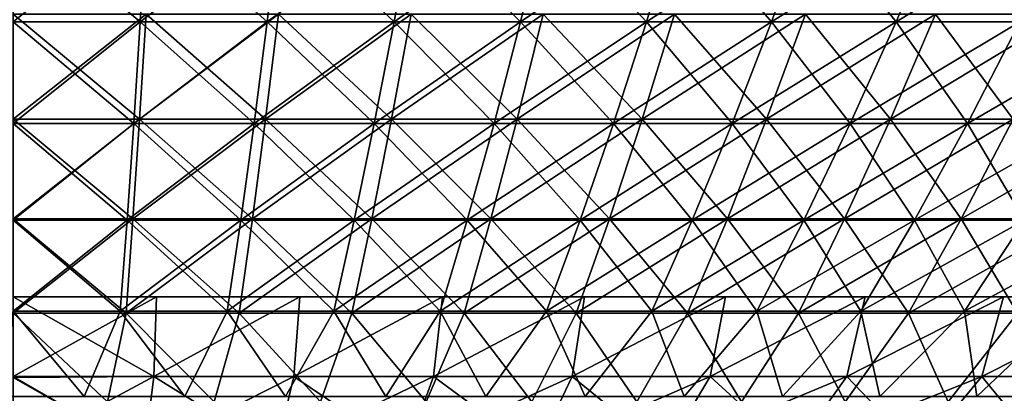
# Model space of a CAD drawing. Header units: millimetres. Extents: x -250 to 250, y 3898 to 4150.
# Tile 351 of 558: x 0 to 26, y 3917 to 3927. Entities that reach past the tile are written whole.
import ezdxf

# ---------------------------------------------------------------- set-up
doc = ezdxf.new("R2010")
doc.units = ezdxf.units.MM
doc.header["$LTSCALE"] = 5.599365
for name, color, linetype in [('2', 7, 'CONTINUOUS'), ('20', 7, 'CONTINUOUS'), ('3', 7, 'CONTINUOUS'), ('4', 7, 'CONTINUOUS'), ('5', 7, 'CONTINUOUS')]:
    doc.layers.add(name, color=color, linetype=linetype)

msp = doc.modelspace()

# ---------------------------------------------------------------- linework, layer by layer
at = {"layer": '2', "color": 251, "linetype": 'Continuous', "true_color": 0x504f50}
for points in [[(3.338, 3924.723, -108.347), (0, 3924.723, -108.399), (3.51, 3927.496, -113.929), (3.338, 3924.723, -108.347)], [(3.51, 3927.496, -113.929), (0, 3924.723, -108.399), (0, 3927.496, -113.983), (3.51, 3927.496, -113.929)], [(6.673, 3924.723, -108.193), (3.338, 3924.723, -108.347), (7.017, 3927.496, -113.767), (6.673, 3924.723, -108.193)], [(7.017, 3927.496, -113.767), (3.338, 3924.723, -108.347), (3.51, 3927.496, -113.929), (7.017, 3927.496, -113.767)], [(10.002, 3924.723, -107.936), (6.673, 3924.723, -108.193), (10.517, 3927.496, -113.497), (10.002, 3924.723, -107.936)], [(10.517, 3927.496, -113.497), (6.673, 3924.723, -108.193), (7.017, 3927.496, -113.767), (10.517, 3927.496, -113.497)], [(13.321, 3924.723, -107.577), (10.002, 3924.723, -107.936), (14.007, 3927.496, -113.119), (13.321, 3924.723, -107.577)], [(14.007, 3927.496, -113.119), (10.002, 3924.723, -107.936), (10.517, 3927.496, -113.497), (14.007, 3927.496, -113.119)], [(16.627, 3924.723, -107.116), (13.321, 3924.723, -107.577), (17.484, 3927.496, -112.634), (16.627, 3924.723, -107.116)], [(17.484, 3927.496, -112.634), (13.321, 3924.723, -107.577), (14.007, 3927.496, -113.119), (17.484, 3927.496, -112.634)], [(19.918, 3924.723, -106.553), (16.627, 3924.723, -107.116), (20.944, 3927.496, -112.042), (19.918, 3924.723, -106.553)], [(20.944, 3927.496, -112.042), (16.627, 3924.723, -107.116), (17.484, 3927.496, -112.634), (20.944, 3927.496, -112.042)], [(23.19, 3924.723, -105.889), (19.918, 3924.723, -106.553), (24.385, 3927.496, -111.344), (23.19, 3924.723, -105.889)], [(24.385, 3927.496, -111.344), (19.918, 3924.723, -106.553), (20.944, 3927.496, -112.042), (24.385, 3927.496, -111.344)], [(26.44, 3924.723, -105.125), (23.19, 3924.723, -105.889), (27.802, 3927.496, -110.541), (26.44, 3924.723, -105.125)], [(27.802, 3927.496, -110.541), (23.19, 3924.723, -105.889), (24.385, 3927.496, -111.344), (27.802, 3927.496, -110.541)], [(3.164, 3922.09, -102.698), (0, 3922.09, -102.747), (3.338, 3924.723, -108.347), (3.164, 3922.09, -102.698)], [(3.338, 3924.723, -108.347), (0, 3922.09, -102.747), (0, 3924.723, -108.399), (3.338, 3924.723, -108.347)], [(6.325, 3922.09, -102.552), (3.164, 3922.09, -102.698), (6.673, 3924.723, -108.193), (6.325, 3922.09, -102.552)], [(6.673, 3924.723, -108.193), (3.164, 3922.09, -102.698), (3.338, 3924.723, -108.347), (6.673, 3924.723, -108.193)], [(9.48, 3922.09, -102.309), (6.325, 3922.09, -102.552), (10.002, 3924.723, -107.936), (9.48, 3922.09, -102.309)], [(10.002, 3924.723, -107.936), (6.325, 3922.09, -102.552), (6.673, 3924.723, -108.193), (10.002, 3924.723, -107.936)], [(12.626, 3922.09, -101.968), (9.48, 3922.09, -102.309), (13.321, 3924.723, -107.577), (12.626, 3922.09, -101.968)], [(13.321, 3924.723, -107.577), (9.48, 3922.09, -102.309), (10.002, 3924.723, -107.936), (13.321, 3924.723, -107.577)], [(15.761, 3922.09, -101.531), (12.626, 3922.09, -101.968), (16.627, 3924.723, -107.116), (15.761, 3922.09, -101.531)], [(16.627, 3924.723, -107.116), (12.626, 3922.09, -101.968), (13.321, 3924.723, -107.577), (16.627, 3924.723, -107.116)], [(18.88, 3922.09, -100.998), (15.761, 3922.09, -101.531), (19.918, 3924.723, -106.553), (18.88, 3922.09, -100.998)], [(19.918, 3924.723, -106.553), (15.761, 3922.09, -101.531), (16.627, 3924.723, -107.116), (19.918, 3924.723, -106.553)], [(21.981, 3922.09, -100.368), (18.88, 3922.09, -100.998), (23.19, 3924.723, -105.889), (21.981, 3922.09, -100.368)], [(23.19, 3924.723, -105.889), (18.88, 3922.09, -100.998), (19.918, 3924.723, -106.553), (23.19, 3924.723, -105.889)], [(25.061, 3922.09, -99.644), (21.981, 3922.09, -100.368), (26.44, 3924.723, -105.125), (25.061, 3922.09, -99.644)], [(26.44, 3924.723, -105.125), (21.981, 3922.09, -100.368), (23.19, 3924.723, -105.889), (26.44, 3924.723, -105.125)], [(28.118, 3922.09, -98.825), (25.061, 3922.09, -99.644), (29.665, 3924.723, -104.261), (28.118, 3922.09, -98.825)], [(29.665, 3924.723, -104.261), (25.061, 3922.09, -99.644), (26.44, 3924.723, -105.125), (29.665, 3924.723, -104.261)], [(2.988, 3919.598, -96.985), (0, 3919.598, -97.031), (3.164, 3922.09, -102.698), (2.988, 3919.598, -96.985)], [(3.164, 3922.09, -102.698), (0, 3919.598, -97.031), (0, 3922.09, -102.747), (3.164, 3922.09, -102.698)], [(5.973, 3919.598, -96.847), (2.988, 3919.598, -96.985), (6.325, 3922.09, -102.552), (5.973, 3919.598, -96.847)], [(6.325, 3922.09, -102.552), (2.988, 3919.598, -96.985), (3.164, 3922.09, -102.698), (6.325, 3922.09, -102.552)], [(8.953, 3919.598, -96.618), (5.973, 3919.598, -96.847), (9.48, 3922.09, -102.309), (8.953, 3919.598, -96.618)], [(9.48, 3922.09, -102.309), (5.973, 3919.598, -96.847), (6.325, 3922.09, -102.552), (9.48, 3922.09, -102.309)], [(11.924, 3919.598, -96.296), (8.953, 3919.598, -96.618), (12.626, 3922.09, -101.968), (11.924, 3919.598, -96.296)], [(12.626, 3922.09, -101.968), (8.953, 3919.598, -96.618), (9.48, 3922.09, -102.309), (12.626, 3922.09, -101.968)], [(14.884, 3919.598, -95.883), (11.924, 3919.598, -96.296), (15.761, 3922.09, -101.531), (14.884, 3919.598, -95.883)], [(15.761, 3922.09, -101.531), (11.924, 3919.598, -96.296), (12.626, 3922.09, -101.968), (15.761, 3922.09, -101.531)], [(17.829, 3919.598, -95.379), (14.884, 3919.598, -95.883), (18.88, 3922.09, -100.998), (17.829, 3919.598, -95.379)], [(18.88, 3922.09, -100.998), (14.884, 3919.598, -95.883), (15.761, 3922.09, -101.531), (18.88, 3922.09, -100.998)], [(20.758, 3919.598, -94.785), (17.829, 3919.598, -95.379), (21.981, 3922.09, -100.368), (20.758, 3919.598, -94.785)], [(21.981, 3922.09, -100.368), (17.829, 3919.598, -95.379), (18.88, 3922.09, -100.998), (21.981, 3922.09, -100.368)], [(23.667, 3919.598, -94.101), (20.758, 3919.598, -94.785), (25.061, 3922.09, -99.644), (23.667, 3919.598, -94.101)], [(25.061, 3922.09, -99.644), (20.758, 3919.598, -94.785), (21.981, 3922.09, -100.368), (25.061, 3922.09, -99.644)], [(26.554, 3919.598, -93.327), (23.667, 3919.598, -94.101), (28.118, 3922.09, -98.825), (26.554, 3919.598, -93.327)], [(28.118, 3922.09, -98.825), (23.667, 3919.598, -94.101), (25.061, 3922.09, -99.644), (28.118, 3922.09, -98.825)], [(2.496, 3917.25, -91.221), (-0.321, 3917.25, -91.255), (0, 3919.598, -97.031), (2.496, 3917.25, -91.221)], [(2.988, 3919.598, -96.985), (2.496, 3917.25, -91.221), (0, 3919.598, -97.031), (2.988, 3919.598, -96.985)], [(5.31, 3917.25, -91.101), (2.496, 3917.25, -91.221), (2.988, 3919.598, -96.985), (5.31, 3917.25, -91.101)], [(5.973, 3919.598, -96.847), (5.31, 3917.25, -91.101), (2.988, 3919.598, -96.985), (5.973, 3919.598, -96.847)], [(8.12, 3917.25, -90.894), (5.31, 3917.25, -91.101), (5.973, 3919.598, -96.847), (8.12, 3917.25, -90.894)], [(8.953, 3919.598, -96.618), (8.12, 3917.25, -90.894), (5.973, 3919.598, -96.847), (8.953, 3919.598, -96.618)], [(10.921, 3917.25, -90.6), (8.12, 3917.25, -90.894), (8.953, 3919.598, -96.618), (10.921, 3917.25, -90.6)], [(11.924, 3919.598, -96.296), (10.921, 3917.25, -90.6), (8.953, 3919.598, -96.618), (11.924, 3919.598, -96.296)], [(13.712, 3917.25, -90.219), (10.921, 3917.25, -90.6), (11.924, 3919.598, -96.296), (13.712, 3917.25, -90.219)], [(14.884, 3919.598, -95.883), (13.712, 3917.25, -90.219), (11.924, 3919.598, -96.296), (14.884, 3919.598, -95.883)], [(16.49, 3917.25, -89.753), (13.712, 3917.25, -90.219), (14.884, 3919.598, -95.883), (16.49, 3917.25, -89.753)], [(17.829, 3919.598, -95.379), (16.49, 3917.25, -89.753), (14.884, 3919.598, -95.883), (17.829, 3919.598, -95.379)], [(19.252, 3917.25, -89.201), (16.49, 3917.25, -89.753), (17.829, 3919.598, -95.379), (19.252, 3917.25, -89.201)], [(20.758, 3919.598, -94.785), (19.252, 3917.25, -89.201), (17.829, 3919.598, -95.379), (20.758, 3919.598, -94.785)], [(21.996, 3917.25, -88.565), (19.252, 3917.25, -89.201), (20.758, 3919.598, -94.785), (21.996, 3917.25, -88.565)], [(23.667, 3919.598, -94.101), (21.996, 3917.25, -88.565), (20.758, 3919.598, -94.785), (23.667, 3919.598, -94.101)], [(24.719, 3917.25, -87.844), (21.996, 3917.25, -88.565), (23.667, 3919.598, -94.101), (24.719, 3917.25, -87.844)], [(26.554, 3919.598, -93.327), (24.719, 3917.25, -87.844), (23.667, 3919.598, -94.101), (26.554, 3919.598, -93.327)], [(27.419, 3917.25, -87.039), (24.719, 3917.25, -87.844), (26.554, 3919.598, -93.327), (27.419, 3917.25, -87.039)]]:
    msp.add_3dface(points, dxfattribs=at)
at = {"layer": '20', "color": 18, "linetype": 'Continuous', "true_color": 0x000000}
for points in [[(0, 3917.924, -86.293), (0, 3920.023, -91.741), (3.791, 3920.023, -91.663), (0, 3917.924, -86.293)], [(3.713, 3917.924, -86.213), (0, 3917.924, -86.293), (3.791, 3920.023, -91.663), (3.713, 3917.924, -86.213)], [(0, 3920.023, 91.741), (0, 3917.924, 86.293), (3.713, 3917.924, 86.213), (0, 3920.023, 91.741)], [(0, 3920.023, 91.741), (3.713, 3917.924, 86.213), (3.791, 3920.023, 91.663), (0, 3920.023, 91.741)], [(7.418, 3917.924, -85.974), (3.713, 3917.924, -86.213), (7.576, 3920.023, -91.428), (7.418, 3917.924, -85.974)], [(7.576, 3920.023, -91.428), (3.713, 3917.924, -86.213), (3.791, 3920.023, -91.663), (7.576, 3920.023, -91.428)], [(3.713, 3917.924, 86.213), (7.418, 3917.924, 85.974), (7.576, 3920.023, 91.428), (3.713, 3917.924, 86.213)], [(3.791, 3920.023, 91.663), (3.713, 3917.924, 86.213), (7.576, 3920.023, 91.428), (3.791, 3920.023, 91.663)], [(11.11, 3917.924, -85.575), (7.418, 3917.924, -85.974), (11.348, 3920.023, -91.037), (11.11, 3917.924, -85.575)], [(11.348, 3920.023, -91.037), (7.418, 3917.924, -85.974), (7.576, 3920.023, -91.428), (11.348, 3920.023, -91.037)], [(7.418, 3917.924, 85.974), (11.11, 3917.924, 85.575), (11.348, 3920.023, 91.037), (7.418, 3917.924, 85.974)], [(7.576, 3920.023, 91.428), (7.418, 3917.924, 85.974), (11.348, 3920.023, 91.037), (7.576, 3920.023, 91.428)], [(14.781, 3917.924, -85.018), (11.11, 3917.924, -85.575), (15.1, 3920.023, -90.49), (14.781, 3917.924, -85.018)], [(15.1, 3920.023, -90.49), (11.11, 3917.924, -85.575), (11.348, 3920.023, -91.037), (15.1, 3920.023, -90.49)], [(11.11, 3917.924, 85.575), (14.781, 3917.924, 85.018), (15.1, 3920.023, 90.49), (11.11, 3917.924, 85.575)], [(11.348, 3920.023, 91.037), (11.11, 3917.924, 85.575), (15.1, 3920.023, 90.49), (11.348, 3920.023, 91.037)], [(18.425, 3917.924, -84.303), (14.781, 3917.924, -85.018), (18.827, 3920.023, -89.789), (18.425, 3917.924, -84.303)], [(18.827, 3920.023, -89.789), (14.781, 3917.924, -85.018), (15.1, 3920.023, -90.49), (18.827, 3920.023, -89.789)], [(14.781, 3917.924, 85.018), (18.425, 3917.924, 84.303), (18.827, 3920.023, 89.789), (14.781, 3917.924, 85.018)], [(15.1, 3920.023, 90.49), (14.781, 3917.924, 85.018), (18.827, 3920.023, 89.789), (15.1, 3920.023, 90.49)], [(22.035, 3917.924, -83.432), (18.425, 3917.924, -84.303), (22.521, 3920.023, -88.934), (22.035, 3917.924, -83.432)], [(22.521, 3920.023, -88.934), (18.425, 3917.924, -84.303), (18.827, 3920.023, -89.789), (22.521, 3920.023, -88.934)], [(18.425, 3917.924, 84.303), (22.035, 3917.924, 83.432), (22.521, 3920.023, 88.934), (18.425, 3917.924, 84.303)], [(18.827, 3920.023, 89.789), (18.425, 3917.924, 84.303), (22.521, 3920.023, 88.934), (18.827, 3920.023, 89.789)], [(25.604, 3917.924, -82.407), (22.035, 3917.924, -83.432), (26.177, 3920.023, -87.927), (25.604, 3917.924, -82.407)], [(26.177, 3920.023, -87.927), (22.035, 3917.924, -83.432), (22.521, 3920.023, -88.934), (26.177, 3920.023, -87.927)], [(22.035, 3917.924, 83.432), (25.604, 3917.924, 82.407), (26.177, 3920.023, 87.927), (22.035, 3917.924, 83.432)], [(22.521, 3920.023, 88.934), (22.035, 3917.924, 83.432), (26.177, 3920.023, 87.927), (22.521, 3920.023, 88.934)], [(29.126, 3917.924, -81.229), (25.604, 3917.924, -82.407), (29.788, 3920.023, -86.77), (29.126, 3917.924, -81.229)], [(29.788, 3920.023, -86.77), (25.604, 3917.924, -82.407), (26.177, 3920.023, -87.927), (29.788, 3920.023, -86.77)], [(25.604, 3917.924, 82.407), (29.126, 3917.924, 81.229), (29.788, 3920.023, 86.77), (25.604, 3917.924, 82.407)], [(26.177, 3920.023, 87.927), (25.604, 3917.924, 82.407), (29.788, 3920.023, 86.77), (26.177, 3920.023, 87.927)], [(0, 3915.927, -80.719), (0, 3917.897, -86.221), (3.713, 3917.924, -86.213), (0, 3915.927, -80.719)], [(0, 3915.927, -80.719), (3.713, 3917.924, -86.213), (3.473, 3915.927, -80.644), (0, 3915.927, -80.719)], [(0, 3917.924, 86.293), (0, 3917.897, 86.221), (3.473, 3915.927, 80.644), (0, 3917.924, 86.293)], [(0, 3917.897, -86.221), (0, 3917.924, -86.293), (3.713, 3917.924, -86.213), (0, 3917.897, -86.221)], [(3.713, 3917.924, 86.213), (0, 3917.924, 86.293), (3.473, 3915.927, 80.644), (3.713, 3917.924, 86.213)], [(0, 3917.897, 86.221), (0, 3915.927, 80.719), (3.473, 3915.927, 80.644), (0, 3917.897, 86.221)], [(3.713, 3917.924, -86.213), (7.418, 3917.924, -85.974), (3.473, 3915.927, -80.644), (3.713, 3917.924, -86.213)], [(3.473, 3915.927, -80.644), (7.418, 3917.924, -85.974), (6.939, 3915.927, -80.42), (3.473, 3915.927, -80.644)], [(6.939, 3915.927, 80.42), (3.713, 3917.924, 86.213), (3.473, 3915.927, 80.644), (6.939, 3915.927, 80.42)], [(7.418, 3917.924, 85.974), (3.713, 3917.924, 86.213), (6.939, 3915.927, 80.42), (7.418, 3917.924, 85.974)], [(7.418, 3917.924, -85.974), (11.11, 3917.924, -85.575), (6.939, 3915.927, -80.42), (7.418, 3917.924, -85.974)], [(6.939, 3915.927, -80.42), (11.11, 3917.924, -85.575), (10.392, 3915.927, -80.047), (6.939, 3915.927, -80.42)], [(10.392, 3915.927, 80.047), (7.418, 3917.924, 85.974), (6.939, 3915.927, 80.42), (10.392, 3915.927, 80.047)], [(11.11, 3917.924, 85.575), (7.418, 3917.924, 85.974), (10.392, 3915.927, 80.047), (11.11, 3917.924, 85.575)], [(11.11, 3917.924, -85.575), (14.781, 3917.924, -85.018), (10.392, 3915.927, -80.047), (11.11, 3917.924, -85.575)], [(10.392, 3915.927, -80.047), (14.781, 3917.924, -85.018), (13.827, 3915.927, -79.526), (10.392, 3915.927, -80.047)], [(13.827, 3915.927, 79.526), (11.11, 3917.924, 85.575), (10.392, 3915.927, 80.047), (13.827, 3915.927, 79.526)], [(14.781, 3917.924, 85.018), (11.11, 3917.924, 85.575), (13.827, 3915.927, 79.526), (14.781, 3917.924, 85.018)], [(14.781, 3917.924, -85.018), (18.425, 3917.924, -84.303), (13.827, 3915.927, -79.526), (14.781, 3917.924, -85.018)], [(13.827, 3915.927, -79.526), (18.425, 3917.924, -84.303), (17.235, 3915.927, -78.857), (13.827, 3915.927, -79.526)], [(17.235, 3915.927, 78.857), (14.781, 3917.924, 85.018), (13.827, 3915.927, 79.526), (17.235, 3915.927, 78.857)], [(18.425, 3917.924, 84.303), (14.781, 3917.924, 85.018), (17.235, 3915.927, 78.857), (18.425, 3917.924, 84.303)], [(18.425, 3917.924, -84.303), (22.035, 3917.924, -83.432), (17.235, 3915.927, -78.857), (18.425, 3917.924, -84.303)], [(17.235, 3915.927, -78.857), (22.035, 3917.924, -83.432), (20.612, 3915.927, -78.043), (17.235, 3915.927, -78.857)], [(20.612, 3915.927, 78.043), (18.425, 3917.924, 84.303), (17.235, 3915.927, 78.857), (20.612, 3915.927, 78.043)], [(22.035, 3917.924, 83.432), (18.425, 3917.924, 84.303), (20.612, 3915.927, 78.043), (22.035, 3917.924, 83.432)], [(22.035, 3917.924, -83.432), (25.604, 3917.924, -82.407), (20.612, 3915.927, -78.043), (22.035, 3917.924, -83.432)], [(20.612, 3915.927, -78.043), (25.604, 3917.924, -82.407), (23.95, 3915.927, -77.084), (20.612, 3915.927, -78.043)], [(23.95, 3915.927, 77.084), (22.035, 3917.924, 83.432), (20.612, 3915.927, 78.043), (23.95, 3915.927, 77.084)], [(25.604, 3917.924, 82.407), (22.035, 3917.924, 83.432), (23.95, 3915.927, 77.084), (25.604, 3917.924, 82.407)], [(25.604, 3917.924, -82.407), (29.126, 3917.924, -81.229), (23.95, 3915.927, -77.084), (25.604, 3917.924, -82.407)], [(23.95, 3915.927, -77.084), (29.126, 3917.924, -81.229), (27.244, 3915.927, -75.982), (23.95, 3915.927, -77.084)], [(27.244, 3915.927, 75.982), (25.604, 3917.924, 82.407), (23.95, 3915.927, 77.084), (27.244, 3915.927, 75.982)], [(29.126, 3917.924, 81.229), (25.604, 3917.924, 82.407), (27.244, 3915.927, 75.982), (29.126, 3917.924, 81.229)]]:
    msp.add_3dface(points, dxfattribs=at)
at = {"layer": '3', "color": 251, "linetype": 'Continuous', "true_color": 0x504f50}
for points in [[(0, 3924.723, 108.399), (3.338, 3924.723, 108.347), (0, 3927.496, 113.983), (0, 3924.723, 108.399)], [(0, 3927.496, 113.983), (3.338, 3924.723, 108.347), (3.51, 3927.496, 113.929), (0, 3927.496, 113.983)], [(3.338, 3924.723, 108.347), (6.673, 3924.723, 108.193), (3.51, 3927.496, 113.929), (3.338, 3924.723, 108.347)], [(3.51, 3927.496, 113.929), (6.673, 3924.723, 108.193), (7.017, 3927.496, 113.767), (3.51, 3927.496, 113.929)], [(6.673, 3924.723, 108.193), (10.002, 3924.723, 107.936), (7.017, 3927.496, 113.767), (6.673, 3924.723, 108.193)], [(7.017, 3927.496, 113.767), (10.002, 3924.723, 107.936), (10.517, 3927.496, 113.497), (7.017, 3927.496, 113.767)], [(10.002, 3924.723, 107.936), (13.321, 3924.723, 107.577), (10.517, 3927.496, 113.497), (10.002, 3924.723, 107.936)], [(10.517, 3927.496, 113.497), (13.321, 3924.723, 107.577), (14.007, 3927.496, 113.119), (10.517, 3927.496, 113.497)], [(13.321, 3924.723, 107.577), (16.627, 3924.723, 107.116), (14.007, 3927.496, 113.119), (13.321, 3924.723, 107.577)], [(14.007, 3927.496, 113.119), (16.627, 3924.723, 107.116), (17.484, 3927.496, 112.634), (14.007, 3927.496, 113.119)], [(16.627, 3924.723, 107.116), (19.918, 3924.723, 106.553), (17.484, 3927.496, 112.634), (16.627, 3924.723, 107.116)], [(17.484, 3927.496, 112.634), (19.918, 3924.723, 106.553), (20.944, 3927.496, 112.042), (17.484, 3927.496, 112.634)], [(19.918, 3924.723, 106.553), (23.19, 3924.723, 105.889), (20.944, 3927.496, 112.042), (19.918, 3924.723, 106.553)], [(20.944, 3927.496, 112.042), (23.19, 3924.723, 105.889), (24.385, 3927.496, 111.344), (20.944, 3927.496, 112.042)], [(23.19, 3924.723, 105.889), (26.44, 3924.723, 105.125), (24.385, 3927.496, 111.344), (23.19, 3924.723, 105.889)], [(24.385, 3927.496, 111.344), (26.44, 3924.723, 105.125), (27.802, 3927.496, 110.541), (24.385, 3927.496, 111.344)], [(0, 3922.09, 102.747), (3.164, 3922.09, 102.698), (0, 3924.723, 108.399), (0, 3922.09, 102.747)], [(0, 3924.723, 108.399), (3.164, 3922.09, 102.698), (3.338, 3924.723, 108.347), (0, 3924.723, 108.399)], [(3.164, 3922.09, 102.698), (6.325, 3922.09, 102.552), (3.338, 3924.723, 108.347), (3.164, 3922.09, 102.698)], [(3.338, 3924.723, 108.347), (6.325, 3922.09, 102.552), (6.673, 3924.723, 108.193), (3.338, 3924.723, 108.347)], [(6.325, 3922.09, 102.552), (9.48, 3922.09, 102.309), (6.673, 3924.723, 108.193), (6.325, 3922.09, 102.552)], [(6.673, 3924.723, 108.193), (9.48, 3922.09, 102.309), (10.002, 3924.723, 107.936), (6.673, 3924.723, 108.193)], [(9.48, 3922.09, 102.309), (12.626, 3922.09, 101.968), (10.002, 3924.723, 107.936), (9.48, 3922.09, 102.309)], [(10.002, 3924.723, 107.936), (12.626, 3922.09, 101.968), (13.321, 3924.723, 107.577), (10.002, 3924.723, 107.936)], [(12.626, 3922.09, 101.968), (15.761, 3922.09, 101.531), (13.321, 3924.723, 107.577), (12.626, 3922.09, 101.968)], [(13.321, 3924.723, 107.577), (15.761, 3922.09, 101.531), (16.627, 3924.723, 107.116), (13.321, 3924.723, 107.577)], [(15.761, 3922.09, 101.531), (18.88, 3922.09, 100.998), (16.627, 3924.723, 107.116), (15.761, 3922.09, 101.531)], [(16.627, 3924.723, 107.116), (18.88, 3922.09, 100.998), (19.918, 3924.723, 106.553), (16.627, 3924.723, 107.116)], [(18.88, 3922.09, 100.998), (21.981, 3922.09, 100.368), (19.918, 3924.723, 106.553), (18.88, 3922.09, 100.998)], [(19.918, 3924.723, 106.553), (21.981, 3922.09, 100.368), (23.19, 3924.723, 105.889), (19.918, 3924.723, 106.553)], [(21.981, 3922.09, 100.368), (25.061, 3922.09, 99.644), (23.19, 3924.723, 105.889), (21.981, 3922.09, 100.368)], [(23.19, 3924.723, 105.889), (25.061, 3922.09, 99.644), (26.44, 3924.723, 105.125), (23.19, 3924.723, 105.889)], [(25.061, 3922.09, 99.644), (28.118, 3922.09, 98.825), (26.44, 3924.723, 105.125), (25.061, 3922.09, 99.644)], [(0, 3919.598, 97.031), (2.988, 3919.598, 96.985), (0, 3922.09, 102.747), (0, 3919.598, 97.031)], [(0, 3922.09, 102.747), (2.988, 3919.598, 96.985), (3.164, 3922.09, 102.698), (0, 3922.09, 102.747)], [(2.988, 3919.598, 96.985), (5.973, 3919.598, 96.847), (3.164, 3922.09, 102.698), (2.988, 3919.598, 96.985)], [(3.164, 3922.09, 102.698), (5.973, 3919.598, 96.847), (6.325, 3922.09, 102.552), (3.164, 3922.09, 102.698)], [(5.973, 3919.598, 96.847), (8.953, 3919.598, 96.618), (6.325, 3922.09, 102.552), (5.973, 3919.598, 96.847)], [(6.325, 3922.09, 102.552), (8.953, 3919.598, 96.618), (9.48, 3922.09, 102.309), (6.325, 3922.09, 102.552)], [(8.953, 3919.598, 96.618), (11.924, 3919.598, 96.296), (9.48, 3922.09, 102.309), (8.953, 3919.598, 96.618)], [(9.48, 3922.09, 102.309), (11.924, 3919.598, 96.296), (12.626, 3922.09, 101.968), (9.48, 3922.09, 102.309)], [(11.924, 3919.598, 96.296), (14.884, 3919.598, 95.883), (12.626, 3922.09, 101.968), (11.924, 3919.598, 96.296)], [(12.626, 3922.09, 101.968), (14.884, 3919.598, 95.883), (15.761, 3922.09, 101.531), (12.626, 3922.09, 101.968)], [(14.884, 3919.598, 95.883), (17.829, 3919.598, 95.379), (15.761, 3922.09, 101.531), (14.884, 3919.598, 95.883)], [(15.761, 3922.09, 101.531), (17.829, 3919.598, 95.379), (18.88, 3922.09, 100.998), (15.761, 3922.09, 101.531)], [(17.829, 3919.598, 95.379), (20.758, 3919.598, 94.785), (18.88, 3922.09, 100.998), (17.829, 3919.598, 95.379)], [(18.88, 3922.09, 100.998), (20.758, 3919.598, 94.785), (21.981, 3922.09, 100.368), (18.88, 3922.09, 100.998)], [(20.758, 3919.598, 94.785), (23.667, 3919.598, 94.101), (21.981, 3922.09, 100.368), (20.758, 3919.598, 94.785)], [(21.981, 3922.09, 100.368), (23.667, 3919.598, 94.101), (25.061, 3922.09, 99.644), (21.981, 3922.09, 100.368)], [(23.667, 3919.598, 94.101), (26.554, 3919.598, 93.327), (25.061, 3922.09, 99.644), (23.667, 3919.598, 94.101)], [(25.061, 3922.09, 99.644), (26.554, 3919.598, 93.327), (28.118, 3922.09, 98.825), (25.061, 3922.09, 99.644)], [(2.496, 3917.25, 91.221), (0, 3919.598, 97.031), (-0.321, 3917.25, 91.255), (2.496, 3917.25, 91.221)], [(2.988, 3919.598, 96.985), (0, 3919.598, 97.031), (2.496, 3917.25, 91.221), (2.988, 3919.598, 96.985)], [(5.31, 3917.25, 91.101), (2.988, 3919.598, 96.985), (2.496, 3917.25, 91.221), (5.31, 3917.25, 91.101)], [(5.973, 3919.598, 96.847), (2.988, 3919.598, 96.985), (5.31, 3917.25, 91.101), (5.973, 3919.598, 96.847)], [(8.12, 3917.25, 90.894), (5.973, 3919.598, 96.847), (5.31, 3917.25, 91.101), (8.12, 3917.25, 90.894)], [(8.953, 3919.598, 96.618), (5.973, 3919.598, 96.847), (8.12, 3917.25, 90.894), (8.953, 3919.598, 96.618)], [(10.921, 3917.25, 90.6), (8.953, 3919.598, 96.618), (8.12, 3917.25, 90.894), (10.921, 3917.25, 90.6)], [(11.924, 3919.598, 96.296), (8.953, 3919.598, 96.618), (10.921, 3917.25, 90.6), (11.924, 3919.598, 96.296)], [(13.712, 3917.25, 90.219), (11.924, 3919.598, 96.296), (10.921, 3917.25, 90.6), (13.712, 3917.25, 90.219)], [(14.884, 3919.598, 95.883), (11.924, 3919.598, 96.296), (13.712, 3917.25, 90.219), (14.884, 3919.598, 95.883)], [(16.49, 3917.25, 89.753), (14.884, 3919.598, 95.883), (13.712, 3917.25, 90.219), (16.49, 3917.25, 89.753)], [(17.829, 3919.598, 95.379), (14.884, 3919.598, 95.883), (16.49, 3917.25, 89.753), (17.829, 3919.598, 95.379)], [(19.252, 3917.25, 89.201), (17.829, 3919.598, 95.379), (16.49, 3917.25, 89.753), (19.252, 3917.25, 89.201)], [(20.758, 3919.598, 94.785), (17.829, 3919.598, 95.379), (19.252, 3917.25, 89.201), (20.758, 3919.598, 94.785)], [(21.996, 3917.25, 88.565), (20.758, 3919.598, 94.785), (19.252, 3917.25, 89.201), (21.996, 3917.25, 88.565)], [(23.667, 3919.598, 94.101), (20.758, 3919.598, 94.785), (21.996, 3917.25, 88.565), (23.667, 3919.598, 94.101)], [(24.719, 3917.25, 87.844), (23.667, 3919.598, 94.101), (21.996, 3917.25, 88.565), (24.719, 3917.25, 87.844)], [(26.554, 3919.598, 93.327), (23.667, 3919.598, 94.101), (24.719, 3917.25, 87.844), (26.554, 3919.598, 93.327)], [(27.419, 3917.25, 87.039), (26.554, 3919.598, 93.327), (24.719, 3917.25, 87.844), (27.419, 3917.25, 87.039)]]:
    msp.add_3dface(points, dxfattribs=at)
at = {"layer": '4', "color": 155, "linetype": 'Continuous', "true_color": 0x4a708c}
for points in [[(3.36, 3927.295, 109.064), (0, 3927.295, 109.116), (3.533, 3930.132, 114.671), (3.36, 3927.295, 109.064)], [(3.533, 3930.132, 114.671), (0, 3927.295, 109.116), (0, 3930.132, 114.725), (3.533, 3930.132, 114.671)], [(6.717, 3927.295, 108.909), (3.36, 3927.295, 109.064), (7.063, 3930.132, 114.508), (6.717, 3927.295, 108.909)], [(7.063, 3930.132, 114.508), (3.36, 3927.295, 109.064), (3.533, 3930.132, 114.671), (7.063, 3930.132, 114.508)], [(10.068, 3927.295, 108.651), (6.717, 3927.295, 108.909), (10.586, 3930.132, 114.236), (10.068, 3927.295, 108.651)], [(10.586, 3930.132, 114.236), (6.717, 3927.295, 108.909), (7.063, 3930.132, 114.508), (10.586, 3930.132, 114.236)], [(13.409, 3927.295, 108.289), (10.068, 3927.295, 108.651), (14.098, 3930.132, 113.856), (13.409, 3927.295, 108.289)], [(14.098, 3930.132, 113.856), (10.068, 3927.295, 108.651), (10.586, 3930.132, 114.236), (14.098, 3930.132, 113.856)], [(16.738, 3927.295, 107.825), (13.409, 3927.295, 108.289), (17.598, 3930.132, 113.368), (16.738, 3927.295, 107.825)], [(17.598, 3930.132, 113.368), (13.409, 3927.295, 108.289), (14.098, 3930.132, 113.856), (17.598, 3930.132, 113.368)], [(20.05, 3927.295, 107.258), (16.738, 3927.295, 107.825), (21.081, 3930.132, 112.772), (20.05, 3927.295, 107.258)], [(21.081, 3930.132, 112.772), (16.738, 3927.295, 107.825), (17.598, 3930.132, 113.368), (21.081, 3930.132, 112.772)], [(23.344, 3927.295, 106.59), (20.05, 3927.295, 107.258), (24.544, 3930.132, 112.069), (23.344, 3927.295, 106.59)], [(24.544, 3930.132, 112.069), (20.05, 3927.295, 107.258), (21.081, 3930.132, 112.772), (24.544, 3930.132, 112.069)], [(26.615, 3927.295, 105.821), (23.344, 3927.295, 106.59), (27.983, 3930.132, 111.26), (26.615, 3927.295, 105.821)], [(27.983, 3930.132, 111.26), (23.344, 3927.295, 106.59), (24.544, 3930.132, 112.069), (27.983, 3930.132, 111.26)], [(3.185, 3924.601, 103.388), (0, 3924.601, 103.437), (3.36, 3927.295, 109.064), (3.185, 3924.601, 103.388)], [(3.36, 3927.295, 109.064), (0, 3924.601, 103.437), (0, 3927.295, 109.116), (3.36, 3927.295, 109.064)], [(6.368, 3924.601, 103.241), (3.185, 3924.601, 103.388), (6.717, 3927.295, 108.909), (6.368, 3924.601, 103.241)], [(6.717, 3927.295, 108.909), (3.185, 3924.601, 103.388), (3.36, 3927.295, 109.064), (6.717, 3927.295, 108.909)], [(9.544, 3924.601, 102.996), (6.368, 3924.601, 103.241), (10.068, 3927.295, 108.651), (9.544, 3924.601, 102.996)], [(10.068, 3927.295, 108.651), (6.368, 3924.601, 103.241), (6.717, 3927.295, 108.909), (10.068, 3927.295, 108.651)], [(12.711, 3924.601, 102.653), (9.544, 3924.601, 102.996), (13.409, 3927.295, 108.289), (12.711, 3924.601, 102.653)], [(13.409, 3927.295, 108.289), (9.544, 3924.601, 102.996), (10.068, 3927.295, 108.651), (13.409, 3927.295, 108.289)], [(15.866, 3924.601, 102.213), (12.711, 3924.601, 102.653), (16.738, 3927.295, 107.825), (15.866, 3924.601, 102.213)], [(16.738, 3927.295, 107.825), (12.711, 3924.601, 102.653), (13.409, 3927.295, 108.289), (16.738, 3927.295, 107.825)], [(19.006, 3924.601, 101.676), (15.866, 3924.601, 102.213), (20.05, 3927.295, 107.258), (19.006, 3924.601, 101.676)], [(20.05, 3927.295, 107.258), (15.866, 3924.601, 102.213), (16.738, 3927.295, 107.825), (20.05, 3927.295, 107.258)], [(22.129, 3924.601, 101.042), (19.006, 3924.601, 101.676), (23.344, 3927.295, 106.59), (22.129, 3924.601, 101.042)], [(23.344, 3927.295, 106.59), (19.006, 3924.601, 101.676), (20.05, 3927.295, 107.258), (23.344, 3927.295, 106.59)], [(25.23, 3924.601, 100.313), (22.129, 3924.601, 101.042), (26.615, 3927.295, 105.821), (25.23, 3924.601, 100.313)], [(26.615, 3927.295, 105.821), (22.129, 3924.601, 101.042), (23.344, 3927.295, 106.59), (26.615, 3927.295, 105.821)], [(28.307, 3924.601, 99.488), (25.23, 3924.601, 100.313), (29.861, 3927.295, 104.951), (28.307, 3924.601, 99.488)], [(29.861, 3927.295, 104.951), (25.23, 3924.601, 100.313), (26.615, 3927.295, 105.821), (29.861, 3927.295, 104.951)], [(3.008, 3922.052, 97.645), (0, 3922.052, 97.691), (3.185, 3924.601, 103.388), (3.008, 3922.052, 97.645)], [(3.185, 3924.601, 103.388), (0, 3922.052, 97.691), (0, 3924.601, 103.437), (3.185, 3924.601, 103.388)], [(6.014, 3922.052, 97.506), (3.008, 3922.052, 97.645), (6.368, 3924.601, 103.241), (6.014, 3922.052, 97.506)], [(6.368, 3924.601, 103.241), (3.008, 3922.052, 97.645), (3.185, 3924.601, 103.388), (6.368, 3924.601, 103.241)], [(9.014, 3922.052, 97.275), (6.014, 3922.052, 97.506), (9.544, 3924.601, 102.996), (9.014, 3922.052, 97.275)], [(9.544, 3924.601, 102.996), (6.014, 3922.052, 97.506), (6.368, 3924.601, 103.241), (9.544, 3924.601, 102.996)], [(12.005, 3922.052, 96.951), (9.014, 3922.052, 97.275), (12.711, 3924.601, 102.653), (12.005, 3922.052, 96.951)], [(12.711, 3924.601, 102.653), (9.014, 3922.052, 97.275), (9.544, 3924.601, 102.996), (12.711, 3924.601, 102.653)], [(14.985, 3922.052, 96.535), (12.005, 3922.052, 96.951), (15.866, 3924.601, 102.213), (14.985, 3922.052, 96.535)], [(15.866, 3924.601, 102.213), (12.005, 3922.052, 96.951), (12.711, 3924.601, 102.653), (15.866, 3924.601, 102.213)], [(17.951, 3922.052, 96.028), (14.985, 3922.052, 96.535), (19.006, 3924.601, 101.676), (17.951, 3922.052, 96.028)], [(19.006, 3924.601, 101.676), (14.985, 3922.052, 96.535), (15.866, 3924.601, 102.213), (19.006, 3924.601, 101.676)], [(20.899, 3922.052, 95.43), (17.951, 3922.052, 96.028), (22.129, 3924.601, 101.042), (20.899, 3922.052, 95.43)], [(22.129, 3924.601, 101.042), (17.951, 3922.052, 96.028), (19.006, 3924.601, 101.676), (22.129, 3924.601, 101.042)], [(23.828, 3922.052, 94.741), (20.899, 3922.052, 95.43), (25.23, 3924.601, 100.313), (23.828, 3922.052, 94.741)], [(25.23, 3924.601, 100.313), (20.899, 3922.052, 95.43), (22.129, 3924.601, 101.042), (25.23, 3924.601, 100.313)], [(26.734, 3922.052, 93.962), (23.828, 3922.052, 94.741), (28.307, 3924.601, 99.488), (26.734, 3922.052, 93.962)], [(28.307, 3924.601, 99.488), (23.828, 3922.052, 94.741), (25.23, 3924.601, 100.313), (28.307, 3924.601, 99.488)], [(2.83, 3919.649, 91.839), (0, 3919.649, 91.883), (3.008, 3922.052, 97.645), (2.83, 3919.649, 91.839)], [(3.008, 3922.052, 97.645), (0, 3919.649, 91.883), (0, 3922.052, 97.691), (3.008, 3922.052, 97.645)], [(5.656, 3919.649, 91.709), (2.83, 3919.649, 91.839), (6.014, 3922.052, 97.506), (5.656, 3919.649, 91.709)], [(6.014, 3922.052, 97.506), (2.83, 3919.649, 91.839), (3.008, 3922.052, 97.645), (6.014, 3922.052, 97.506)], [(8.478, 3919.649, 91.491), (5.656, 3919.649, 91.709), (9.014, 3922.052, 97.275), (8.478, 3919.649, 91.491)], [(9.014, 3922.052, 97.275), (5.656, 3919.649, 91.709), (6.014, 3922.052, 97.506), (9.014, 3922.052, 97.275)], [(11.291, 3919.649, 91.186), (8.478, 3919.649, 91.491), (12.005, 3922.052, 96.951), (11.291, 3919.649, 91.186)], [(12.005, 3922.052, 96.951), (8.478, 3919.649, 91.491), (9.014, 3922.052, 97.275), (12.005, 3922.052, 96.951)], [(14.094, 3919.649, 90.796), (11.291, 3919.649, 91.186), (14.985, 3922.052, 96.535), (14.094, 3919.649, 90.796)], [(14.985, 3922.052, 96.535), (11.291, 3919.649, 91.186), (12.005, 3922.052, 96.951), (14.985, 3922.052, 96.535)], [(16.883, 3919.649, 90.318), (14.094, 3919.649, 90.796), (17.951, 3922.052, 96.028), (16.883, 3919.649, 90.318)], [(17.951, 3922.052, 96.028), (14.094, 3919.649, 90.796), (14.985, 3922.052, 96.535), (17.951, 3922.052, 96.028)], [(19.657, 3919.649, 89.756), (16.883, 3919.649, 90.318), (20.899, 3922.052, 95.43), (19.657, 3919.649, 89.756)], [(20.899, 3922.052, 95.43), (16.883, 3919.649, 90.318), (17.951, 3922.052, 96.028), (20.899, 3922.052, 95.43)], [(22.412, 3919.649, 89.108), (19.657, 3919.649, 89.756), (23.828, 3922.052, 94.741), (22.412, 3919.649, 89.108)], [(23.828, 3922.052, 94.741), (19.657, 3919.649, 89.756), (20.899, 3922.052, 95.43), (23.828, 3922.052, 94.741)], [(25.145, 3919.649, 88.375), (22.412, 3919.649, 89.108), (26.734, 3922.052, 93.962), (25.145, 3919.649, 88.375)], [(26.734, 3922.052, 93.962), (22.412, 3919.649, 89.108), (23.828, 3922.052, 94.741), (26.734, 3922.052, 93.962)], [(27.855, 3919.649, 87.559), (25.145, 3919.649, 88.375), (29.615, 3922.052, 93.094), (27.855, 3919.649, 87.559)], [(29.615, 3922.052, 93.094), (25.145, 3919.649, 88.375), (26.734, 3922.052, 93.962), (29.615, 3922.052, 93.094)], [(1.878, 3917.394, 85.995), (-0.787, 3917.394, 86.012), (0, 3919.649, 91.883), (1.878, 3917.394, 85.995)], [(2.83, 3919.649, 91.839), (1.878, 3917.394, 85.995), (0, 3919.649, 91.883), (2.83, 3919.649, 91.839)], [(4.54, 3917.394, 85.896), (1.878, 3917.394, 85.995), (2.83, 3919.649, 91.839), (4.54, 3917.394, 85.896)], [(5.656, 3919.649, 91.709), (4.54, 3917.394, 85.896), (2.83, 3919.649, 91.839), (5.656, 3919.649, 91.709)], [(7.199, 3917.394, 85.714), (4.54, 3917.394, 85.896), (5.656, 3919.649, 91.709), (7.199, 3917.394, 85.714)], [(8.478, 3919.649, 91.491), (7.199, 3917.394, 85.714), (5.656, 3919.649, 91.709), (8.478, 3919.649, 91.491)], [(9.85, 3917.394, 85.45), (7.199, 3917.394, 85.714), (8.478, 3919.649, 91.491), (9.85, 3917.394, 85.45)], [(11.291, 3919.649, 91.186), (9.85, 3917.394, 85.45), (8.478, 3919.649, 91.491), (11.291, 3919.649, 91.186)], [(12.492, 3917.394, 85.103), (9.85, 3917.394, 85.45), (11.291, 3919.649, 91.186), (12.492, 3917.394, 85.103)], [(14.094, 3919.649, 90.796), (12.492, 3917.394, 85.103), (11.291, 3919.649, 91.186), (14.094, 3919.649, 90.796)], [(15.122, 3917.394, 84.676), (12.492, 3917.394, 85.103), (14.094, 3919.649, 90.796), (15.122, 3917.394, 84.676)], [(16.883, 3919.649, 90.318), (15.122, 3917.394, 84.676), (14.094, 3919.649, 90.796), (16.883, 3919.649, 90.318)], [(17.738, 3917.394, 84.167), (15.122, 3917.394, 84.676), (16.883, 3919.649, 90.318), (17.738, 3917.394, 84.167)], [(19.657, 3919.649, 89.756), (17.738, 3917.394, 84.167), (16.883, 3919.649, 90.318), (19.657, 3919.649, 89.756)], [(20.336, 3917.394, 83.577), (17.738, 3917.394, 84.167), (19.657, 3919.649, 89.756), (20.336, 3917.394, 83.577)], [(22.412, 3919.649, 89.108), (20.336, 3917.394, 83.577), (19.657, 3919.649, 89.756), (22.412, 3919.649, 89.108)], [(22.915, 3917.394, 82.907), (20.336, 3917.394, 83.577), (22.412, 3919.649, 89.108), (22.915, 3917.394, 82.907)], [(25.145, 3919.649, 88.375), (22.915, 3917.394, 82.907), (22.412, 3919.649, 89.108), (25.145, 3919.649, 88.375)], [(25.472, 3917.394, 82.157), (22.915, 3917.394, 82.907), (25.145, 3919.649, 88.375), (25.472, 3917.394, 82.157)], [(27.855, 3919.649, 87.559), (25.472, 3917.394, 82.157), (25.145, 3919.649, 88.375), (27.855, 3919.649, 87.559)], [(28.005, 3917.394, 81.329), (25.472, 3917.394, 82.157), (27.855, 3919.649, 87.559), (28.005, 3917.394, 81.329)]]:
    msp.add_3dface(points, dxfattribs=at)
at = {"layer": '5', "color": 155, "linetype": 'Continuous', "true_color": 0x4a708c}
for points in [[(0, 3927.295, -109.116), (3.36, 3927.295, -109.064), (0, 3930.132, -114.725), (0, 3927.295, -109.116)], [(0, 3930.132, -114.725), (3.36, 3927.295, -109.064), (3.533, 3930.132, -114.671), (0, 3930.132, -114.725)], [(3.36, 3927.295, -109.064), (6.717, 3927.295, -108.909), (3.533, 3930.132, -114.671), (3.36, 3927.295, -109.064)], [(3.533, 3930.132, -114.671), (6.717, 3927.295, -108.909), (7.063, 3930.132, -114.508), (3.533, 3930.132, -114.671)], [(6.717, 3927.295, -108.909), (10.068, 3927.295, -108.651), (7.063, 3930.132, -114.508), (6.717, 3927.295, -108.909)], [(7.063, 3930.132, -114.508), (10.068, 3927.295, -108.651), (10.586, 3930.132, -114.236), (7.063, 3930.132, -114.508)], [(10.068, 3927.295, -108.651), (13.409, 3927.295, -108.289), (10.586, 3930.132, -114.236), (10.068, 3927.295, -108.651)], [(10.586, 3930.132, -114.236), (13.409, 3927.295, -108.289), (14.098, 3930.132, -113.856), (10.586, 3930.132, -114.236)], [(13.409, 3927.295, -108.289), (16.738, 3927.295, -107.825), (14.098, 3930.132, -113.856), (13.409, 3927.295, -108.289)], [(14.098, 3930.132, -113.856), (16.738, 3927.295, -107.825), (17.598, 3930.132, -113.368), (14.098, 3930.132, -113.856)], [(16.738, 3927.295, -107.825), (20.05, 3927.295, -107.258), (17.598, 3930.132, -113.368), (16.738, 3927.295, -107.825)], [(17.598, 3930.132, -113.368), (20.05, 3927.295, -107.258), (21.081, 3930.132, -112.772), (17.598, 3930.132, -113.368)], [(20.05, 3927.295, -107.258), (23.344, 3927.295, -106.59), (21.081, 3930.132, -112.772), (20.05, 3927.295, -107.258)], [(21.081, 3930.132, -112.772), (23.344, 3927.295, -106.59), (24.544, 3930.132, -112.069), (21.081, 3930.132, -112.772)], [(23.344, 3927.295, -106.59), (26.615, 3927.295, -105.821), (24.544, 3930.132, -112.069), (23.344, 3927.295, -106.59)], [(24.544, 3930.132, -112.069), (26.615, 3927.295, -105.821), (27.983, 3930.132, -111.26), (24.544, 3930.132, -112.069)], [(0, 3924.601, -103.437), (3.185, 3924.601, -103.388), (0, 3927.295, -109.116), (0, 3924.601, -103.437)], [(0, 3927.295, -109.116), (3.185, 3924.601, -103.388), (3.36, 3927.295, -109.064), (0, 3927.295, -109.116)], [(3.185, 3924.601, -103.388), (6.368, 3924.601, -103.241), (3.36, 3927.295, -109.064), (3.185, 3924.601, -103.388)], [(3.36, 3927.295, -109.064), (6.368, 3924.601, -103.241), (6.717, 3927.295, -108.909), (3.36, 3927.295, -109.064)], [(6.368, 3924.601, -103.241), (9.544, 3924.601, -102.996), (6.717, 3927.295, -108.909), (6.368, 3924.601, -103.241)], [(6.717, 3927.295, -108.909), (9.544, 3924.601, -102.996), (10.068, 3927.295, -108.651), (6.717, 3927.295, -108.909)], [(9.544, 3924.601, -102.996), (12.711, 3924.601, -102.653), (10.068, 3927.295, -108.651), (9.544, 3924.601, -102.996)], [(10.068, 3927.295, -108.651), (12.711, 3924.601, -102.653), (13.409, 3927.295, -108.289), (10.068, 3927.295, -108.651)], [(12.711, 3924.601, -102.653), (15.866, 3924.601, -102.213), (13.409, 3927.295, -108.289), (12.711, 3924.601, -102.653)], [(13.409, 3927.295, -108.289), (15.866, 3924.601, -102.213), (16.738, 3927.295, -107.825), (13.409, 3927.295, -108.289)], [(15.866, 3924.601, -102.213), (19.006, 3924.601, -101.676), (16.738, 3927.295, -107.825), (15.866, 3924.601, -102.213)], [(16.738, 3927.295, -107.825), (19.006, 3924.601, -101.676), (20.05, 3927.295, -107.258), (16.738, 3927.295, -107.825)], [(19.006, 3924.601, -101.676), (22.129, 3924.601, -101.042), (20.05, 3927.295, -107.258), (19.006, 3924.601, -101.676)], [(20.05, 3927.295, -107.258), (22.129, 3924.601, -101.042), (23.344, 3927.295, -106.59), (20.05, 3927.295, -107.258)], [(22.129, 3924.601, -101.042), (25.23, 3924.601, -100.313), (23.344, 3927.295, -106.59), (22.129, 3924.601, -101.042)], [(23.344, 3927.295, -106.59), (25.23, 3924.601, -100.313), (26.615, 3927.295, -105.821), (23.344, 3927.295, -106.59)], [(25.23, 3924.601, -100.313), (28.307, 3924.601, -99.488), (26.615, 3927.295, -105.821), (25.23, 3924.601, -100.313)], [(0, 3922.052, -97.691), (3.008, 3922.052, -97.645), (0, 3924.601, -103.437), (0, 3922.052, -97.691)], [(0, 3924.601, -103.437), (3.008, 3922.052, -97.645), (3.185, 3924.601, -103.388), (0, 3924.601, -103.437)], [(3.008, 3922.052, -97.645), (6.014, 3922.052, -97.506), (3.185, 3924.601, -103.388), (3.008, 3922.052, -97.645)], [(3.185, 3924.601, -103.388), (6.014, 3922.052, -97.506), (6.368, 3924.601, -103.241), (3.185, 3924.601, -103.388)], [(6.014, 3922.052, -97.506), (9.014, 3922.052, -97.275), (6.368, 3924.601, -103.241), (6.014, 3922.052, -97.506)], [(6.368, 3924.601, -103.241), (9.014, 3922.052, -97.275), (9.544, 3924.601, -102.996), (6.368, 3924.601, -103.241)], [(9.014, 3922.052, -97.275), (12.005, 3922.052, -96.951), (9.544, 3924.601, -102.996), (9.014, 3922.052, -97.275)], [(9.544, 3924.601, -102.996), (12.005, 3922.052, -96.951), (12.711, 3924.601, -102.653), (9.544, 3924.601, -102.996)], [(12.005, 3922.052, -96.951), (14.985, 3922.052, -96.535), (12.711, 3924.601, -102.653), (12.005, 3922.052, -96.951)], [(12.711, 3924.601, -102.653), (14.985, 3922.052, -96.535), (15.866, 3924.601, -102.213), (12.711, 3924.601, -102.653)], [(14.985, 3922.052, -96.535), (17.951, 3922.052, -96.028), (15.866, 3924.601, -102.213), (14.985, 3922.052, -96.535)], [(15.866, 3924.601, -102.213), (17.951, 3922.052, -96.028), (19.006, 3924.601, -101.676), (15.866, 3924.601, -102.213)], [(17.951, 3922.052, -96.028), (20.899, 3922.052, -95.43), (19.006, 3924.601, -101.676), (17.951, 3922.052, -96.028)], [(19.006, 3924.601, -101.676), (20.899, 3922.052, -95.43), (22.129, 3924.601, -101.042), (19.006, 3924.601, -101.676)], [(20.899, 3922.052, -95.43), (23.828, 3922.052, -94.741), (22.129, 3924.601, -101.042), (20.899, 3922.052, -95.43)], [(22.129, 3924.601, -101.042), (23.828, 3922.052, -94.741), (25.23, 3924.601, -100.313), (22.129, 3924.601, -101.042)], [(23.828, 3922.052, -94.741), (26.734, 3922.052, -93.962), (25.23, 3924.601, -100.313), (23.828, 3922.052, -94.741)], [(25.23, 3924.601, -100.313), (26.734, 3922.052, -93.962), (28.307, 3924.601, -99.488), (25.23, 3924.601, -100.313)], [(0, 3919.649, -91.883), (2.83, 3919.649, -91.839), (0, 3922.052, -97.691), (0, 3919.649, -91.883)], [(0, 3922.052, -97.691), (2.83, 3919.649, -91.839), (3.008, 3922.052, -97.645), (0, 3922.052, -97.691)], [(2.83, 3919.649, -91.839), (5.656, 3919.649, -91.709), (3.008, 3922.052, -97.645), (2.83, 3919.649, -91.839)], [(3.008, 3922.052, -97.645), (5.656, 3919.649, -91.709), (6.014, 3922.052, -97.506), (3.008, 3922.052, -97.645)], [(5.656, 3919.649, -91.709), (8.478, 3919.649, -91.491), (6.014, 3922.052, -97.506), (5.656, 3919.649, -91.709)], [(6.014, 3922.052, -97.506), (8.478, 3919.649, -91.491), (9.014, 3922.052, -97.275), (6.014, 3922.052, -97.506)], [(8.478, 3919.649, -91.491), (11.291, 3919.649, -91.186), (9.014, 3922.052, -97.275), (8.478, 3919.649, -91.491)], [(9.014, 3922.052, -97.275), (11.291, 3919.649, -91.186), (12.005, 3922.052, -96.951), (9.014, 3922.052, -97.275)], [(11.291, 3919.649, -91.186), (14.094, 3919.649, -90.796), (12.005, 3922.052, -96.951), (11.291, 3919.649, -91.186)], [(12.005, 3922.052, -96.951), (14.094, 3919.649, -90.796), (14.985, 3922.052, -96.535), (12.005, 3922.052, -96.951)], [(14.094, 3919.649, -90.796), (16.883, 3919.649, -90.318), (14.985, 3922.052, -96.535), (14.094, 3919.649, -90.796)], [(14.985, 3922.052, -96.535), (16.883, 3919.649, -90.318), (17.951, 3922.052, -96.028), (14.985, 3922.052, -96.535)], [(16.883, 3919.649, -90.318), (19.657, 3919.649, -89.756), (17.951, 3922.052, -96.028), (16.883, 3919.649, -90.318)], [(17.951, 3922.052, -96.028), (19.657, 3919.649, -89.756), (20.899, 3922.052, -95.43), (17.951, 3922.052, -96.028)], [(19.657, 3919.649, -89.756), (22.412, 3919.649, -89.108), (20.899, 3922.052, -95.43), (19.657, 3919.649, -89.756)], [(20.899, 3922.052, -95.43), (22.412, 3919.649, -89.108), (23.828, 3922.052, -94.741), (20.899, 3922.052, -95.43)], [(22.412, 3919.649, -89.108), (25.145, 3919.649, -88.375), (23.828, 3922.052, -94.741), (22.412, 3919.649, -89.108)], [(23.828, 3922.052, -94.741), (25.145, 3919.649, -88.375), (26.734, 3922.052, -93.962), (23.828, 3922.052, -94.741)], [(25.145, 3919.649, -88.375), (27.855, 3919.649, -87.559), (26.734, 3922.052, -93.962), (25.145, 3919.649, -88.375)], [(1.878, 3917.394, -85.995), (0, 3919.649, -91.883), (-0.787, 3917.394, -86.012), (1.878, 3917.394, -85.995)], [(2.83, 3919.649, -91.839), (0, 3919.649, -91.883), (1.878, 3917.394, -85.995), (2.83, 3919.649, -91.839)], [(4.54, 3917.394, -85.896), (2.83, 3919.649, -91.839), (1.878, 3917.394, -85.995), (4.54, 3917.394, -85.896)], [(5.656, 3919.649, -91.709), (2.83, 3919.649, -91.839), (4.54, 3917.394, -85.896), (5.656, 3919.649, -91.709)], [(7.199, 3917.394, -85.714), (5.656, 3919.649, -91.709), (4.54, 3917.394, -85.896), (7.199, 3917.394, -85.714)], [(8.478, 3919.649, -91.491), (5.656, 3919.649, -91.709), (7.199, 3917.394, -85.714), (8.478, 3919.649, -91.491)], [(9.85, 3917.394, -85.45), (8.478, 3919.649, -91.491), (7.199, 3917.394, -85.714), (9.85, 3917.394, -85.45)], [(11.291, 3919.649, -91.186), (8.478, 3919.649, -91.491), (9.85, 3917.394, -85.45), (11.291, 3919.649, -91.186)], [(12.492, 3917.394, -85.103), (11.291, 3919.649, -91.186), (9.85, 3917.394, -85.45), (12.492, 3917.394, -85.103)], [(14.094, 3919.649, -90.796), (11.291, 3919.649, -91.186), (12.492, 3917.394, -85.103), (14.094, 3919.649, -90.796)], [(15.122, 3917.394, -84.676), (14.094, 3919.649, -90.796), (12.492, 3917.394, -85.103), (15.122, 3917.394, -84.676)], [(16.883, 3919.649, -90.318), (14.094, 3919.649, -90.796), (15.122, 3917.394, -84.676), (16.883, 3919.649, -90.318)], [(17.738, 3917.394, -84.167), (16.883, 3919.649, -90.318), (15.122, 3917.394, -84.676), (17.738, 3917.394, -84.167)], [(19.657, 3919.649, -89.756), (16.883, 3919.649, -90.318), (17.738, 3917.394, -84.167), (19.657, 3919.649, -89.756)], [(20.336, 3917.394, -83.577), (19.657, 3919.649, -89.756), (17.738, 3917.394, -84.167), (20.336, 3917.394, -83.577)], [(22.412, 3919.649, -89.108), (19.657, 3919.649, -89.756), (20.336, 3917.394, -83.577), (22.412, 3919.649, -89.108)], [(22.915, 3917.394, -82.907), (22.412, 3919.649, -89.108), (20.336, 3917.394, -83.577), (22.915, 3917.394, -82.907)], [(25.145, 3919.649, -88.375), (22.412, 3919.649, -89.108), (22.915, 3917.394, -82.907), (25.145, 3919.649, -88.375)], [(25.472, 3917.394, -82.157), (25.145, 3919.649, -88.375), (22.915, 3917.394, -82.907), (25.472, 3917.394, -82.157)], [(27.855, 3919.649, -87.559), (25.145, 3919.649, -88.375), (25.472, 3917.394, -82.157), (27.855, 3919.649, -87.559)], [(28.005, 3917.394, -81.329), (27.855, 3919.649, -87.559), (25.472, 3917.394, -82.157), (28.005, 3917.394, -81.329)]]:
    msp.add_3dface(points, dxfattribs=at)

doc.saveas('drawing.dxf')
